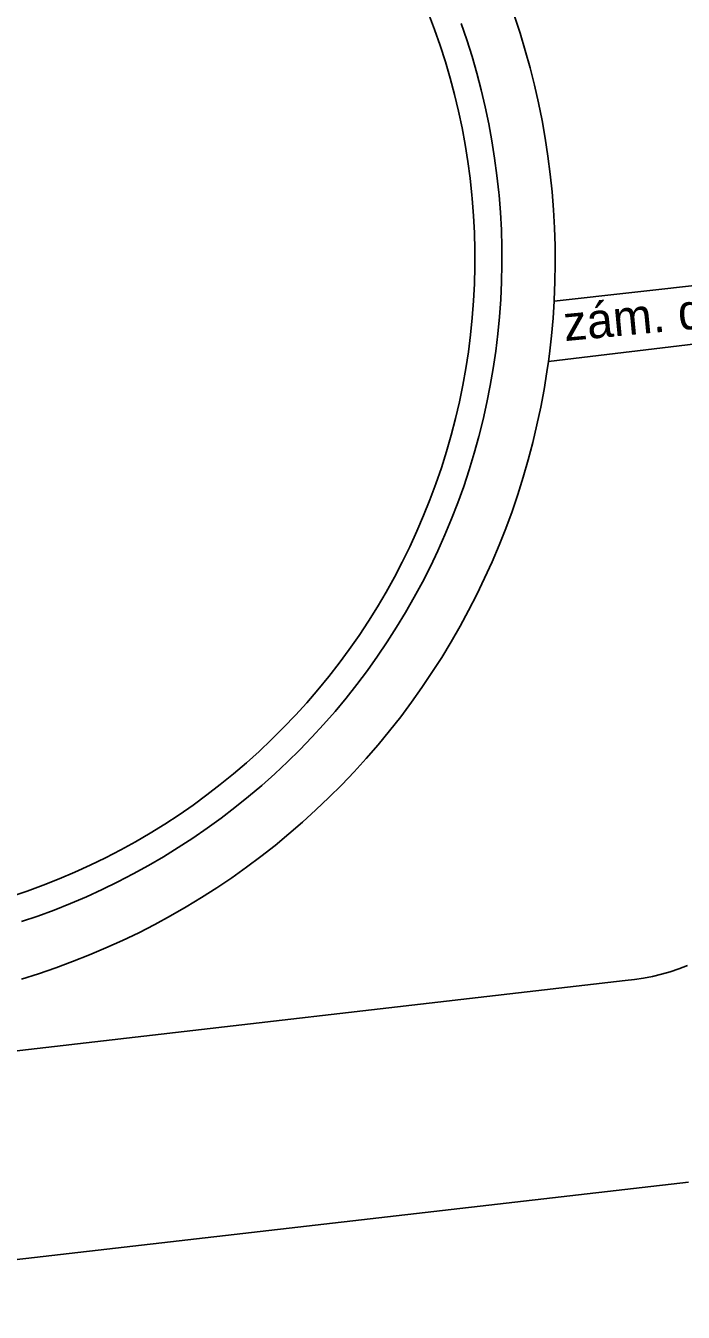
# Model space of a CAD drawing. Extents: x -539515 to -538098, y -1182060 to -1180157.
# Drawn here: x -539306.18 to -539294.03, y -1181215.68 to -1181191.92 of the extents above; entities that cross this region are included whole.
import ezdxf

# ---------------------------------------------------------------- set-up
doc = ezdxf.new("R2010")
doc.units = 0
for name, color, linetype in [('Vrstva 1', 7, 'Continuous'), ('Vrstva 13', 7, 'Continuous'), ('Vrstva 40', 7, 'Continuous'), ('Vrstva 88', 7, 'Continuous')]:
    doc.layers.add(name, color=color, linetype=linetype)

msp = doc.modelspace()

# ---------------------------------------------------------------- linework, layer by layer
at = {"layer": 'Vrstva 1'}
for p, q in [((-539298.623, -1181191.988), (-539298.734, -1181191.694)), ((-539298.519, -1181192.285), (-539298.623, -1181191.988)), ((-539298.027, -1181192.181), (-539298.131, -1181191.878)), ((-539297.93, -1181192.487), (-539298.027, -1181192.181)), ((-539298.423, -1181192.585), (-539298.519, -1181192.285)), ((-539297.841, -1181192.796), (-539297.93, -1181192.487)), ((-539298.334, -1181192.887), (-539298.423, -1181192.585)), ((-539298.254, -1181193.191), (-539298.334, -1181192.887)), ((-539297.759, -1181193.106), (-539297.841, -1181192.796)), ((-539298.18, -1181193.497), (-539298.254, -1181193.191)), ((-539297.686, -1181193.419), (-539297.759, -1181193.106)), ((-539297.62, -1181193.733), (-539297.686, -1181193.419)), ((-539298.115, -1181193.805), (-539298.18, -1181193.497)), ((-539298.058, -1181194.115), (-539298.115, -1181193.805)), ((-539297.562, -1181194.049), (-539297.62, -1181193.733)), ((-539298.008, -1181194.426), (-539298.058, -1181194.115)), ((-539297.512, -1181194.366), (-539297.562, -1181194.049)), ((-539297.469, -1181194.684), (-539297.512, -1181194.366)), ((-539297.966, -1181194.738), (-539298.008, -1181194.426)), ((-539297.933, -1181195.051), (-539297.966, -1181194.738)), ((-539297.435, -1181195.003), (-539297.469, -1181194.684)), ((-539305.27, -1181207.554), (-539304.983, -1181207.423)), ((-539304.983, -1181207.423), (-539304.7, -1181207.286)), ((-539305.852, -1181207.793), (-539305.56, -1181207.677)), ((-539305.56, -1181207.677), (-539305.27, -1181207.554)), ((-539306.446, -1181208.002), (-539306.148, -1181207.901)), ((-539306.148, -1181207.901), (-539305.852, -1181207.793)), ((-539306.255, -1181208.465), (-539305.951, -1181208.362)), ((-539305.951, -1181208.362), (-539305.65, -1181208.251))]:
    msp.add_line(p, q, dxfattribs=at)
for points in [[(-539297.927, -1181195.114), (-539297.933, -1181195.051)], [(-539297.903, -1181195.428), (-539297.927, -1181195.114)], [(-539297.431, -1181195.049), (-539297.435, -1181195.003)], [(-539297.405, -1181195.369), (-539297.431, -1181195.049)], [(-539297.887, -1181195.742), (-539297.903, -1181195.428)], [(-539297.388, -1181195.69), (-539297.405, -1181195.369)], [(-539297.878, -1181196.057), (-539297.887, -1181195.742)], [(-539297.379, -1181196.011), (-539297.388, -1181195.69)], [(-539297.878, -1181196.372), (-539297.878, -1181196.057)], [(-539297.378, -1181196.332), (-539297.379, -1181196.011)], [(-539297.886, -1181196.686), (-539297.878, -1181196.372)], [(-539297.385, -1181196.653), (-539297.378, -1181196.332)], [(-539297.902, -1181197.001), (-539297.886, -1181196.686)], [(-539297.399, -1181196.974), (-539297.385, -1181196.653)], [(-539297.926, -1181197.314), (-539297.902, -1181197.001)], [(-539297.422, -1181197.294), (-539297.399, -1181196.974)], [(-539297.958, -1181197.628), (-539297.926, -1181197.314)], [(-539297.453, -1181197.613), (-539297.422, -1181197.294)], [(-539297.997, -1181197.94), (-539297.958, -1181197.628)], [(-539297.491, -1181197.932), (-539297.453, -1181197.613)], [(-539298.045, -1181198.251), (-539297.997, -1181197.94)], [(-539297.538, -1181198.25), (-539297.491, -1181197.932)], [(-539298.1, -1181198.561), (-539298.045, -1181198.251)], [(-539297.593, -1181198.566), (-539297.538, -1181198.25)], [(-539298.164, -1181198.869), (-539298.1, -1181198.561)], [(-539297.655, -1181198.881), (-539297.593, -1181198.566)], [(-539298.235, -1181199.176), (-539298.164, -1181198.869)], [(-539297.725, -1181199.194), (-539297.655, -1181198.881)], [(-539298.314, -1181199.48), (-539298.235, -1181199.176)], [(-539297.803, -1181199.506), (-539297.725, -1181199.194)], [(-539298.401, -1181199.783), (-539298.314, -1181199.48)], [(-539297.889, -1181199.815), (-539297.803, -1181199.506)], [(-539298.495, -1181200.083), (-539298.401, -1181199.783)], [(-539297.982, -1181200.122), (-539297.889, -1181199.815)], [(-539298.597, -1181200.381), (-539298.495, -1181200.083)], [(-539298.083, -1181200.427), (-539297.982, -1181200.122)], [(-539298.707, -1181200.676), (-539298.597, -1181200.381)], [(-539298.192, -1181200.729), (-539298.083, -1181200.427)], [(-539298.824, -1181200.968), (-539298.707, -1181200.676)], [(-539298.308, -1181201.028), (-539298.192, -1181200.729)], [(-539298.948, -1181201.257), (-539298.824, -1181200.968)], [(-539298.432, -1181201.325), (-539298.308, -1181201.028)], [(-539299.08, -1181201.543), (-539298.948, -1181201.257)], [(-539298.562, -1181201.618), (-539298.432, -1181201.325)], [(-539299.218, -1181201.826), (-539299.08, -1181201.543)], [(-539298.7, -1181201.908), (-539298.562, -1181201.618)], [(-539299.364, -1181202.104), (-539299.218, -1181201.826)], [(-539298.846, -1181202.194), (-539298.7, -1181201.908)], [(-539299.518, -1181202.379), (-539299.364, -1181202.104)], [(-539298.998, -1181202.476), (-539298.846, -1181202.194)], [(-539299.678, -1181202.651), (-539299.518, -1181202.379)], [(-539299.158, -1181202.755), (-539298.998, -1181202.476)], [(-539299.844, -1181202.917), (-539299.678, -1181202.651)], [(-539300.018, -1181203.18), (-539299.844, -1181202.917)], [(-539299.324, -1181203.03), (-539299.158, -1181202.755)], [(-539300.198, -1181203.438), (-539300.018, -1181203.18)], [(-539299.497, -1181203.3), (-539299.324, -1181203.03)], [(-539300.385, -1181203.691), (-539300.198, -1181203.438)], [(-539299.677, -1181203.566), (-539299.497, -1181203.3)], [(-539299.863, -1181203.828), (-539299.677, -1181203.566)], [(-539300.578, -1181203.94), (-539300.385, -1181203.691)], [(-539300.056, -1181204.084), (-539299.863, -1181203.828)], [(-539300.777, -1181204.184), (-539300.578, -1181203.94)], [(-539300.255, -1181204.336), (-539300.056, -1181204.084)], [(-539300.983, -1181204.422), (-539300.777, -1181204.184)], [(-539300.46, -1181204.583), (-539300.255, -1181204.336)], [(-539301.194, -1181204.655), (-539300.983, -1181204.422)], [(-539300.672, -1181204.825), (-539300.46, -1181204.583)], [(-539301.411, -1181204.883), (-539301.194, -1181204.655)], [(-539300.889, -1181205.061), (-539300.672, -1181204.825)], [(-539301.634, -1181205.105), (-539301.411, -1181204.883)], [(-539301.112, -1181205.292), (-539300.889, -1181205.061)], [(-539302.097, -1181205.532), (-539301.863, -1181205.321)], [(-539301.863, -1181205.321), (-539301.634, -1181205.105)], [(-539301.341, -1181205.517), (-539301.112, -1181205.292)], [(-539302.336, -1181205.736), (-539302.097, -1181205.532)], [(-539301.575, -1181205.736), (-539301.341, -1181205.517)], [(-539302.581, -1181205.935), (-539302.336, -1181205.736)], [(-539301.815, -1181205.95), (-539301.575, -1181205.736)], [(-539302.83, -1181206.127), (-539302.581, -1181205.935)], [(-539302.06, -1181206.157), (-539301.815, -1181205.95)], [(-539303.084, -1181206.312), (-539302.83, -1181206.127)], [(-539302.31, -1181206.358), (-539302.06, -1181206.157)], [(-539303.606, -1181206.664), (-539303.343, -1181206.492)], [(-539303.343, -1181206.492), (-539303.084, -1181206.312)], [(-539302.565, -1181206.553), (-539302.31, -1181206.358)], [(-539303.874, -1181206.83), (-539303.606, -1181206.664)], [(-539303.09, -1181206.924), (-539302.825, -1181206.742)], [(-539302.825, -1181206.742), (-539302.565, -1181206.553)], [(-539304.421, -1181207.141), (-539304.145, -1181206.989)], [(-539304.145, -1181206.989), (-539303.874, -1181206.83)], [(-539303.359, -1181207.099), (-539303.09, -1181206.924)], [(-539304.7, -1181207.286), (-539304.421, -1181207.141)], [(-539303.632, -1181207.268), (-539303.359, -1181207.099)], [(-539304.19, -1181207.584), (-539303.909, -1181207.429)], [(-539303.909, -1181207.429), (-539303.632, -1181207.268)], [(-539304.475, -1181207.732), (-539304.19, -1181207.584)], [(-539305.056, -1181208.006), (-539304.764, -1181207.873)], [(-539304.764, -1181207.873), (-539304.475, -1181207.732)], [(-539305.65, -1181208.251), (-539305.351, -1181208.132)], [(-539305.351, -1181208.132), (-539305.056, -1181208.006)]]:
    msp.add_lwpolyline(points, dxfattribs=at)
at = {"layer": 'Vrstva 13'}
for p, q in [((-539296.406, -1181195.654), (-539296.424, -1181195.322)), ((-539296.395, -1181195.987), (-539296.406, -1181195.654)), ((-539292.58, -1181196.58), (-539296.413, -1181197.009)), ((-539296.519, -1181198.119), (-539292.47, -1181197.64)), ((-539296.501, -1181197.981), (-539296.463, -1181197.65))]:
    msp.add_line(p, q, dxfattribs=at)
for points in [[(-539296.424, -1181195.322), (-539296.451, -1181194.99), (-539296.485, -1181194.659), (-539296.527, -1181194.328), (-539296.577, -1181193.999), (-539296.636, -1181193.671), (-539296.701, -1181193.345), (-539296.775, -1181193.02), (-539296.857, -1181192.697), (-539296.946, -1181192.376), (-539297.043, -1181192.058), (-539297.148, -1181191.742), (-539297.26, -1181191.428), (-539297.354, -1181191.181), (-539297.38, -1181191.117), (-539297.507, -1181190.809), (-539297.641, -1181190.505), (-539297.77, -1181190.23)], [(-539296.463, -1181197.65), (-539296.434, -1181197.318), (-539296.413, -1181197.009), (-539296.412, -1181196.986), (-539296.399, -1181196.653), (-539296.393, -1181196.32), (-539296.395, -1181195.987)], [(-539296.546, -1181198.311), (-539296.519, -1181198.119), (-539296.501, -1181197.981)], [(-539301.312, -1181206.846), (-539301.06, -1181206.628), (-539300.814, -1181206.404), (-539300.573, -1181206.175), (-539300.337, -1181205.939), (-539300.108, -1181205.698), (-539299.884, -1181205.452), (-539299.666, -1181205.2), (-539299.454, -1181204.943), (-539299.248, -1181204.681), (-539299.049, -1181204.414), (-539298.856, -1181204.142), (-539298.67, -1181203.866), (-539298.49, -1181203.586), (-539298.318, -1181203.301), (-539298.152, -1181203.012), (-539297.993, -1181202.72), (-539297.841, -1181202.423), (-539297.697, -1181202.123), (-539297.559, -1181201.82), (-539297.429, -1181201.513), (-539297.307, -1181201.204), (-539297.191, -1181200.891), (-539297.084, -1181200.576), (-539296.984, -1181200.258), (-539296.891, -1181199.939), (-539296.807, -1181199.616), (-539296.73, -1181199.292), (-539296.661, -1181198.967), (-539296.6, -1181198.639), (-539296.546, -1181198.311)], [(-539301.569, -1181207.058), (-539301.312, -1181206.846)], [(-539306.254, -1181209.527), (-539305.937, -1181209.427), (-539305.621, -1181209.319), (-539305.309, -1181209.204), (-539304.999, -1181209.081), (-539304.693, -1181208.951), (-539304.389, -1181208.814), (-539304.089, -1181208.67), (-539303.793, -1181208.518), (-539303.5, -1181208.359), (-539303.211, -1181208.193), (-539302.926, -1181208.021), (-539302.646, -1181207.841), (-539302.37, -1181207.655), (-539302.098, -1181207.462), (-539301.831, -1181207.263), (-539301.569, -1181207.058)]]:
    msp.add_lwpolyline(points, dxfattribs=at)
at = {"layer": 'Vrstva 88'}
for p, q in [((-539307.55, -1181210.99), (-539295.1, -1181209.55)), ((-539314.8, -1181215.68), (-539293.93, -1181213.28))]:
    msp.add_line(p, q, dxfattribs=at)
msp.add_lwpolyline([(-539295.1, -1181209.55), (-539294.931, -1181209.534), (-539294.763, -1181209.51), (-539294.596, -1181209.479), (-539294.431, -1181209.439), (-539294.268, -1181209.392), (-539294.107, -1181209.337), (-539293.949, -1181209.275)], dxfattribs=at)

# ---------------------------------------------------------------- texts
at = {"layer": 'Vrstva 40'}
msp.add_text('zám. dl.', height=0.65, rotation=5.4216, dxfattribs=at).set_placement((-539296.214, -1181197.746))

doc.saveas('drawing.dxf')
